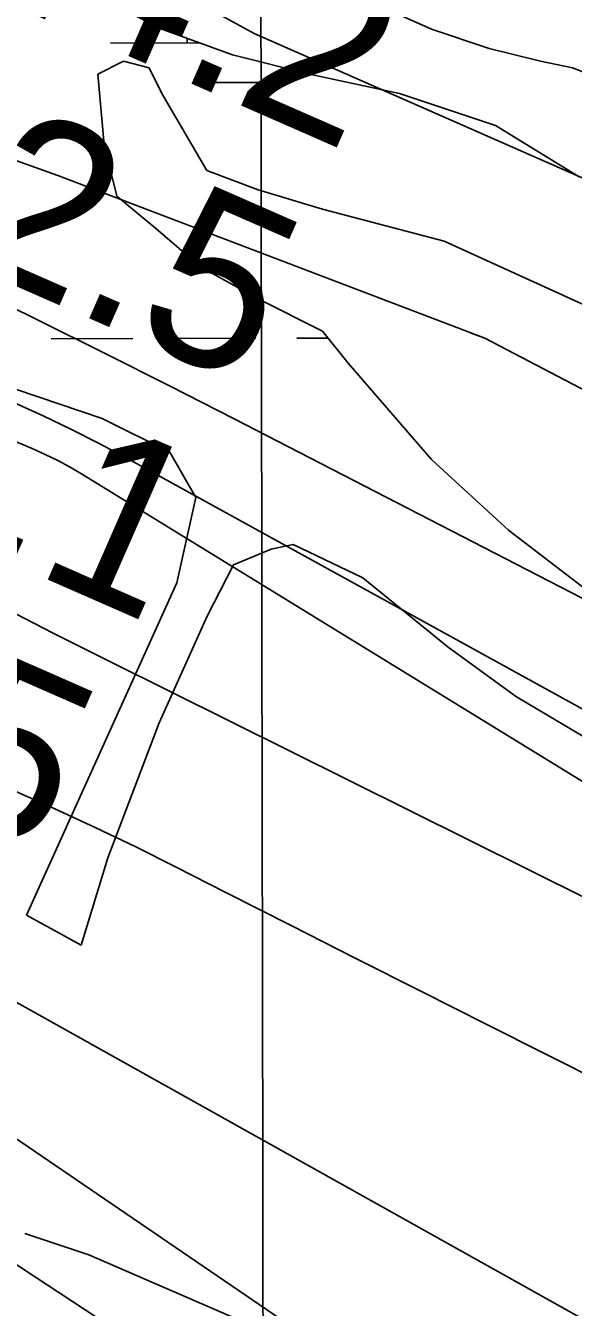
# Model space of a CAD drawing. Extents: x 3329297 to 3367176, y 649250 to 674653.
# Drawn here: x 3338572 to 3338786, y 670118 to 670619 of the extents above; entities that cross this region are included whole.
import ezdxf

# ---------------------------------------------------------------- set-up
doc = ezdxf.new("R2010")
doc.units = 0
for name, color, linetype in [('V-BORW-LINE', 7, 'Continuous'), ('V-GRID-MAJR', 7, 'Continuous'), ('V-RIVR-EDGE', 7, 'Continuous'), ('V-RIVR-RANG', 7, 'Continuous'), ('V-SITE-VEGE', 7, 'Continuous'), ('V-TOPO-MAJR', 7, 'Continuous'), ('V-TOPO-MINR', 7, 'Continuous'), ('V-WETL-SWMP', 7, 'Continuous')]:
    doc.layers.add(name, color=color, linetype=linetype)

msp = doc.modelspace()

# ---------------------------------------------------------------- linework, layer by layer
at = {"layer": 'V-BORW-LINE'}
for points in [[(3340076.371, 669713.9790000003), (3339874.7579999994, 669804.3050000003), (3339743.2759999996, 669952.5910000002), (3339509.8939999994, 670071.6940000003), (3339297.4899999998, 670198.9410000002), (3339072.871, 670329.2780000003), (3338751.4829999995, 670497.1290000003), (3338584.5719999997, 670560.6400000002), (3338340.638, 670648.0830000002), (3338168.0949999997, 670737.0180000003), (3337962.3559999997, 670823.9840000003), (3337886.2309999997, 670898.8620000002), (3337942.2609999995, 670955.0290000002), (3338011.3839999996, 670927.4290000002), (3338249.5379999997, 670835.7800000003), (3338461.2649999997, 670725.6130000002), (3338661.3629999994, 670616.1690000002), (3338879.6239999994, 670520.1820000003), (3339048.8649999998, 670428.7250000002), (3339126.3599999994, 670392.0670000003), (3339225.5279999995, 670343.9810000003), (3339271.3029999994, 670329.4550000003)], [(3338746.2029999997, 670499.1380000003), (3338751.4829999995, 670497.1290000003), (3339072.871, 670329.2780000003), (3339297.4899999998, 670198.9410000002), (3339509.8939999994, 670071.6940000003), (3339743.2759999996, 669952.5910000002), (3339874.7579999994, 669804.3050000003), (3340076.371, 669713.9790000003), (3340201.3449999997, 669656.9960000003), (3340187.6499999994, 669710.8560000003), (3340092.405, 669788.8790000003), (3339977.2539999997, 669864.2250000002), (3339881.2609999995, 669931.4440000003), (3339745.121, 670037.3270000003), (3339620.8939999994, 670105.1140000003), (3339504.831, 670191.2500000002), (3339378.1269999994, 670257.3530000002), (3339267.1459999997, 670330.2470000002)]]:
    msp.add_lwpolyline(points, dxfattribs=at)
at = {"layer": 'V-GRID-MAJR'}
msp.add_spline([(3338689.599, 654641.984), (3338679.904, 660701.46), (3338670.2060000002, 666762.872), (3338660.509, 672824.31), (3338660.506, 672826.221)], degree=3, dxfattribs=at)
at = {"layer": 'V-RIVR-EDGE'}
msp.add_spline([(3339166.3536995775, 669632.4489809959), (3339148.524460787, 669636.3710973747), (3339138.8304044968, 669636.78287097), (3339122.9420865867, 669641.4757939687), (3339105.116683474, 669646.949112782), (3339096.985336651, 669652.0106579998), (3339093.117878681, 669656.2860538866), (3339089.260009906, 669664.4394558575), (3339086.5569126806, 669669.0997755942), (3339078.8152843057, 669674.9359631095), (3339053.6408480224, 669688.1835135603), (3339028.4683295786, 669702.2066652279), (3339020.722865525, 669706.4916503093), (3339018.0025077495, 669704.1715590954), (3339012.5742581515, 669704.5727845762), (3339008.704882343, 669708.0725792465), (3339008.3228352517, 669710.4003418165), (3339007.9417470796, 669713.1159049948), (3339007.5587410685, 669715.0558669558), (3338988.577607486, 669723.6344673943), (3338974.638840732, 669732.5884024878), (3338973.0924328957, 669734.5312412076), (3338972.7132625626, 669738.0224056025), (3338974.2702185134, 669740.3453735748), (3338974.2788487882, 669743.8355790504), (3338966.935569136, 669753.9366143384), (3338965.008073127, 669758.5950162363), (3338963.8494658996, 669760.5368960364), (3338956.490843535, 669764.4331215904), (3338944.8692912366, 669769.5032970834), (3338928.214961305, 669778.0761440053), (3338920.8640102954, 669785.074774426), (3338906.5604570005, 669803.3368830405), (3338897.2800921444, 669814.2183141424), (3338887.9987683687, 669824.7119446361), (3338880.2638524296, 669833.2627364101), (3338874.0724675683, 669838.7072876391), (3338867.8714935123, 669840.2738327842), (3338862.061196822, 669843.0028208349), (3338858.570991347, 669843.0114511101), (3338858.5757859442, 669844.9504541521), (3338858.2445615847, 669867.8316489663), (3338860.5790365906, 669870.9283003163), (3338861.7481919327, 669873.2522272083), (3338861.755863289, 669876.3546320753), (3338860.2123322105, 669879.4608726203), (3338854.0151938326, 669882.5786201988), (3338849.024608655, 669903.1445183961), (3338843.6308801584, 669917.506565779), (3338832.806025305, 669931.1064368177), (3338822.747182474, 669940.8263839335), (3338804.5560339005, 669955.2200756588), (3338800.681863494, 669956.7808672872), (3338796.0282561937, 669956.7923743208), (3338788.6562089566, 669955.2593913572), (3338782.4437278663, 669952.1723292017), (3338775.4719471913, 669955.6797952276), (3338770.442046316, 669960.3458684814), (3338765.41214544, 669965.0119417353), (3338754.1841472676, 669972.4079619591), (3338742.572184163, 669981.3561435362), (3338728.2417811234, 669988.7598351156), (3338714.684102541, 669994.9982070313), (3338701.132177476, 670003.5633825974), (3338693.397261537, 670012.1141743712), (3338687.9881903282, 670020.2714120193), (3338682.5915850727, 670033.4700575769), (3338677.179637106, 670040.4638934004), (3338665.1722020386, 670046.3106290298), (3338655.0951397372, 670048.6623645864), (3338655.4762279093, 670045.9468014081), (3338653.5362659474, 670045.5637953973), (3338643.4553679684, 670046.3643285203), (3338635.321144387, 670050.2624719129), (3338633.001053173, 670052.9828296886), (3338626.414196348, 670055.3259349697), (3338615.1727733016, 670057.2927466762), (3338608.969881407, 670058.0836906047), (3338601.613176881, 670062.7555173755), (3338592.322263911, 670069.3711417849), (3338582.2452016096, 670071.7228773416), (3338574.10810127, 670074.4576189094), (3338568.301640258, 670078.7378093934), (3338562.499014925, 670084.5692023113), (3338561.3432844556, 670087.6744839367), (3338554.753550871, 670088.8541873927), (3338551.264304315, 670089.2506182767), (3338548.9442131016, 670091.9709760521), (3338544.3069074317, 670098.5750934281), (3338517.1857967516, 670108.7250336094), (3338513.315462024, 670111.8370276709), (3338511.386048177, 670115.7198283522), (3338497.8206982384, 670118.8557954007), (3338479.9991308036, 670125.8803166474), (3338471.478065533, 670130.167219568), (3338466.4481646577, 670134.8332928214), (3338451.7251664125, 670140.298940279), (3338441.260303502, 670142.651634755), (3338438.1569397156, 670142.2715055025), (3338431.184200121, 670145.3911709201), (3338420.33729012, 670150.0716279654), (3338407.9334241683, 670152.4291170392), (3338393.207549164, 670156.7313626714), (3338378.4931811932, 670165.6872156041), (3338345.20082296, 670189.4255197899), (3338316.5457703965, 670206.5597065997), (3338280.929485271, 670231.4671661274), (3338237.552393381, 670254.4548010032), (3338210.446625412, 670270.8095509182), (3338182.5719686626, 670289.8808229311), (3338148.9013990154, 670317.4980921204), (3338126.069109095, 670336.9446987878), (3338116.014101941, 670348.2158483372), (3338106.7279835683, 670356.7704757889), (3338093.5600234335, 670363.7834900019), (3338076.8970632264, 670368.8661314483), (3338057.525252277, 670376.282288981), (3338042.806089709, 670383.299138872), (3338026.541478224, 670392.6466280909), (3338007.175420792, 670402.3895892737), (3337993.9978714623, 670405.524597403), (3337971.524614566, 670413.3362269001), (3337948.662598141, 670420.7610147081), (3337916.507750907, 670434.0258257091), (3337912.6460464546, 670440.6280252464), (3337911.1149813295, 670448.7756737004), (3337908.800643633, 670453.822835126), (3337904.5396315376, 670455.7723862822), (3337890.9761994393, 670459.6839545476), (3337883.6204538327, 670464.7435819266), (3337879.359441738, 670466.6931330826), (3337872.3799897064, 670467.0981942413), (3337862.6849744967, 670467.1221672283), (3337849.884677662, 670465.9904097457), (3337839.796108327, 670463.6885380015), (3337826.2202102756, 670462.5586983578), (3337810.715857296, 670465.6994600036), (3337802.1928741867, 670469.2107617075), (3337788.2541074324, 670478.1646968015), (3337779.7282475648, 670480.5125966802), (3337774.301915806, 670481.6894233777), (3337768.8851732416, 670486.7442561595), (3337764.6289557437, 670490.6328103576), (3337755.720089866, 670494.9206721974), (3337749.1322741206, 670496.8759768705), (3337745.255226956, 670497.2733666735), (3337740.596825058, 670495.3458706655), (3337738.6597398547, 670496.1262664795), (3337735.1772057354, 670499.2373016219), (3337729.758545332, 670503.5165331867), (3337724.7286444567, 670508.1826064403), (3337720.084626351, 670512.0721195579), (3337706.1295579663, 670514.4334443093), (3337677.861347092, 670531.1788715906), (3337643.769414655, 670545.2240784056), (3337600.7772466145, 670567.0473525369), (3337560.1032519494, 670585.3746676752), (3337510.1421799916, 670611.8688096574), (3337463.278718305, 670636.4162772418), (3337442.3566638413, 670644.2240710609), (3337416.7819609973, 670652.4311725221), (3337405.548209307, 670657.5003890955), (3337401.679792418, 670661.3879843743), (3337400.133384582, 670663.3308230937), (3337395.485530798, 670665.6691337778), (3337388.8938793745, 670666.0732360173), (3337376.883567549, 670670.7565698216), (3337362.9400061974, 670677.7715018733), (3337340.867015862, 670690.62358036), (3337309.495441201, 670706.9888783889), (3337291.2879909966, 670714.7899597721), (3337276.1839045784, 670722.9711704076), (3337252.562588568, 670736.9904863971), (3337220.036242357, 670756.8488666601), (3337154.988344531, 670798.504630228), (3337124.407713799, 670821.0728201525), (3337111.237835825, 670827.3102331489), (3337094.188033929, 670832.7816341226), (3337075.9709945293, 670836.7047094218), (3337050.390538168, 670842.585007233), (3337028.690964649, 670849.6191176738), (3337007.7765815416, 670860.52931636), (3336991.894976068, 670867.9368436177), (3336983.371034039, 670871.0603447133), (3336969.0281650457, 670873.4226283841), (3336939.947914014, 670875.4335503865), (3336901.9655095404, 670884.4469384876), (3336863.601057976, 670895.7880891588), (3336821.367230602, 670910.6290344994), (3336786.503532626, 670926.2273615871), (3336740.024994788, 670949.6104684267), (3336682.307910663, 670976.1237887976), (3336635.4358187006, 670997.1810509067), (3336603.676443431, 671013.5473078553), (3336585.4718699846, 671022.5117910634), (3336583.154655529, 671026.3955506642), (3336580.0637576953, 671031.0568293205), (3336576.1943818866, 671034.5566239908), (3336549.462030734, 671045.0934058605), (3336500.2429978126, 671058.0126087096), (3336451.409847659, 671070.1552514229), (3336425.437755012, 671074.4853057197), (3336399.847709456, 671076.4875974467), (3336361.0734021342, 671078.910293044), (3336337.427154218, 671082.8467932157), (3336313.3969413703, 671088.3354547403), (3336290.919848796, 671094.5958818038), (3336280.455944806, 671097.3363768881), (3336275.4145368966, 671097.3488428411), (3336257.575708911, 671097.3929531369), (3336194.8172168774, 671123.9187394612), (3336129.3537097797, 671154.3292443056), (3336078.6141598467, 671179.6619023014), (3336032.911223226, 671203.0430913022), (3335979.4618636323, 671230.3214647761), (3335943.0460043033, 671245.5358269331), (3335907.7897111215, 671259.1961098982), (3335894.230114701, 671264.6588805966), (3335887.6394221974, 671265.4507834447), (3335873.3109369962, 671273.630076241), (3335871.3805642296, 671277.125076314), (3335862.8594989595, 671281.4119792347), (3335831.089575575, 671293.512429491), (3335799.3273235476, 671308.7152846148), (3335763.695695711, 671327.4179344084), (3335724.575780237, 671346.9048156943), (3335714.5054303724, 671351.9711555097), (3335703.2668840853, 671355.1013690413), (3335699.008748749, 671358.2143220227), (3335680.035286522, 671369.8953273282), (3335645.947189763, 671385.491736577), (3335603.710485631, 671399.1692800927), (3335573.092457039, 671406.6132462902), (3335518.05737391, 671419.9346335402), (3335470.399132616, 671436.7280067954), (3335433.9775197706, 671449.6155653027), (3335405.320549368, 671465.9741508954), (3335397.964803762, 671471.0337782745), (3335385.942984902, 671471.0635047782), (3335366.9350015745, 671468.7836881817), (3335345.97938493, 671463.0184607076), (3335338.6150090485, 671464.5878826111), (3335338.6217214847, 671467.3024868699), (3335339.0306183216, 671475.8331413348), (3335337.874887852, 671478.9384229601), (3335334.392353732, 671482.0494581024), (3335319.667437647, 671486.739504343), (3335303.002559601, 671491.0465445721), (3335280.11561127, 671488.3885165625), (3335259.1523232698, 671479.5208842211), (3335245.561082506, 671472.186234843), (3335233.149545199, 671471.4413190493), (3335223.849043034, 671474.1789373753), (3335210.6830007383, 671481.967552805), (3335198.6707710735, 671485.8752853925), (3335156.404340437, 671487.5310100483), (3335124.606608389, 671488.3852426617), (3335114.1273616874, 671484.9209280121), (3335094.7104815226, 671474.110456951), (3335085.4013490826, 671473.3578698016), (3335075.3242867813, 671475.7096053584), (3335065.634066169, 671477.6725813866), (3335064.8603827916, 671478.4501004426), (3335067.5864940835, 671483.0969953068), (3335066.8147285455, 671484.6501155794), (3335063.7238307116, 671489.3113942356), (3335039.709919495, 671501.3926661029), (3335020.726868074, 671509.1956653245), (3335003.282553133, 671511.9534209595), (3334994.7595700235, 671515.4647226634), (3334990.8853996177, 671517.0255142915), (3334963.0040304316, 671533.3821820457), (3334933.182699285, 671549.3558437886), (3334916.124267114, 671551.3370392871), (3334894.4227757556, 671557.5955485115), (3334863.4322892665, 671571.2452833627), (3334847.946155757, 671581.7542565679), (3334834.776277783, 671587.991669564), (3334809.2073284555, 671598.5255746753), (3334767.758691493, 671617.2426082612), (3334744.904346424, 671627.7698009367), (3334711.2011735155, 671642.2018494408), (3334691.4406030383, 671649.2311652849), (3334670.121158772, 671653.1619119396), (3334647.645025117, 671659.8101396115), (3334620.1418673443, 671672.2878423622), (3334605.4207869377, 671678.5290910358), (3334581.0008556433, 671683.2431102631), (3334555.808199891, 671689.1224491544), (3334542.233260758, 671688.3804101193), (3334534.090406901, 671688.7883480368), (3334531.3949810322, 671696.5510726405), (3334523.6629418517, 671706.2652662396), (3334505.845210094, 671714.8409899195), (3334480.260918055, 671719.1700852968), (3334460.4897994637, 671721.9335944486), (3334456.9957583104, 671720.3910222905), (3334455.048124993, 671716.9056114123), (3334456.591656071, 671713.7993708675), (3334463.186184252, 671714.5586704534), (3334467.4462374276, 671712.2213186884), (3334467.4414428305, 671710.2823156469), (3334462.783040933, 671708.3548196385), (3334446.879380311, 671706.8429329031), (3334429.0424701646, 671707.6626444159), (3334403.462972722, 671713.930742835), (3334397.657470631, 671718.5987339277), (3334391.4632090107, 671722.8798833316), (3334378.6677067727, 671723.687128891), (3334340.2840768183, 671727.2722673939), (3334305.3887344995, 671730.0731744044), (3334290.2645107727, 671730.1105722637), (3334281.3489324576, 671731.6838298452), (3334271.6615886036, 671734.8102076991), (3334266.234297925, 671735.5992337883), (3334258.083772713, 671732.9047668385), (3334246.4344117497, 671726.7287246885), (3334241.392044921, 671726.3533900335), (3334232.4803022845, 671729.4778500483), (3334218.9082399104, 671729.8992128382), (3334190.600713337, 671730.7448151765), (3334178.969571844, 671731.9369845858), (3334163.4709723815, 671737.4045498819), (3334156.1008429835, 671736.6471681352), (3334151.4366875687, 671732.3928684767), (3334148.3342827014, 671732.4005398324), (3334142.525903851, 671735.9051290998), (3334132.831847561, 671736.316902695), (3334110.7300896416, 671737.53496293), (3334106.856878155, 671739.4835551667), (3334099.8879742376, 671744.1544230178), (3334081.28313423, 671748.0784572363), (3334072.750561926, 671747.7117528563), (3334041.7408970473, 671753.6054755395), (3334018.0946491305, 671757.5419757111), (3334010.3453493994, 671760.2757583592), (3333999.892952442, 671767.6698607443), (3333992.147488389, 671771.9548458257), (3333987.1041626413, 671771.1917105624), (3333984.3828459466, 671768.4838187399), (3333980.1170392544, 671768.494366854), (3333976.637381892, 671772.7688038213), (3333969.6627244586, 671775.1128680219), (3333958.8119787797, 671778.2421226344), (3333949.90503074, 671783.3055856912), (3333945.6382651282, 671782.9283331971), (3333941.370540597, 671782.1632800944), (3333931.302108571, 671788.0052211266), (3333925.872900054, 671788.0186459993), (3333915.4042014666, 671788.8201380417), (3333900.286690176, 671791.5721401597), (3333878.1993160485, 671798.6072095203), (3333856.90096801, 671811.0695695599), (3333845.6835179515, 671822.7313964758), (3333832.901440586, 671828.9678505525), (3333818.17940126, 671834.8212986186), (3333817.40955356, 671837.1500201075), (3333813.5325063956, 671837.5474099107), (3333800.3578338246, 671841.845819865), (3333795.71189788, 671844.9597317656), (3333793.789196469, 671851.5571367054), (3333792.2447064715, 671854.275576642), (3333782.9470810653, 671858.1765967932), (3333767.8506660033, 671869.4602122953), (3333755.4659784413, 671879.5737135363), (3333746.1712297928, 671884.6381355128), (3333742.6848599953, 671886.1979682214), (3333733.764487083, 671885.8322227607), (3333720.968984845, 671886.6394683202), (3333714.3840458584, 671889.7581748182), (3333707.804860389, 671895.2036849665), (3333701.6182701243, 671902.5872392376), (3333696.9790466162, 671908.4157553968), (3333690.397943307, 671913.0856643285), (3333677.230942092, 671920.4864791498), (3333664.4690020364, 671934.8667460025), (3333650.922830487, 671945.7587252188), (3333635.038348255, 671952.0028506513), (3333625.7503120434, 671959.7818768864), (3333617.6285544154, 671968.7214281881), (3333606.3852135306, 671969.9126386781), (3333600.9665531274, 671974.1918702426), (3333597.8737374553, 671978.0775476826), (3333590.144575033, 671988.9551431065), (3333572.3556108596, 672009.1648850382), (3333553.403244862, 672029.3775037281), (3333532.114486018, 672045.7178698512), (3333511.213527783, 672062.0572770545), (3333486.4393580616, 672080.3452764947), (3333466.2996172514, 672090.8657567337), (3333451.5929206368, 672102.9240145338), (3333445.792213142, 672109.531008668), (3333446.5812392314, 672114.9582993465), (3333429.1580205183, 672126.2476683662), (3333421.4307759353, 672137.9008650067), (3333420.6820244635, 672148.7611998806), (3333415.2585694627, 672151.1014284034), (3333404.7128622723, 672151.6132004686)], degree=3, dxfattribs=at)
at = {"layer": 'V-SITE-VEGE'}
for p, q in [((3338610.2490000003, 670625.427), (3338625.3000000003, 670617.894)), ((3338730.649, 670617.894), (3338708.074, 670627.9349999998)), ((3338625.3000000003, 670617.894), (3338652.89, 670607.8550000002)), ((3338753.222, 670610.363), (3338730.649, 670617.894)), ((3338773.288, 670605.344), (3338753.222, 670610.363)), ((3338610.2490000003, 670605.344), (3338600.216, 670600.322)), ((3338620.282, 670602.833), (3338610.2490000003, 670605.344)), ((3338652.89, 670607.8550000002), (3338682.99, 670600.3220000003)), ((3338785.83, 670602.833), (3338773.288, 670605.344)), ((3338600.216, 670600.322), (3338602.724, 670572.711)), ((3338625.3000000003, 670592.792), (3338620.282, 670602.833)), ((3338682.99, 670600.322), (3338718.107, 670592.792)), ((3338823.4560000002, 670587.772), (3338785.83, 670602.8329999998)), ((3338642.857, 670562.67), (3338625.3000000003, 670592.792)), ((3338718.107, 670592.792), (3338755.731, 670580.2440000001)), ((3338755.731, 670580.2440000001), (3338788.339, 670560.159)), ((3338602.724, 670572.711), (3338607.738, 670552.626)), ((3338662.923, 670555.137), (3338642.857, 670562.67)), ((3338688.007, 670547.607), (3338662.923, 670555.137)), ((3338607.738, 670552.626), (3338622.791, 670540.076)), ((3338735.664, 670535.054), (3338688.007, 670547.607)), ((3338622.791, 670540.076), (3338640.348, 670525.0130000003)), ((3338790.848, 670509.952), (3338735.664, 670535.054)), ((3338640.348, 670525.0130000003), (3338662.923, 670512.4630000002)), ((3338662.923, 670512.4630000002), (3338688.007, 670499.9110000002)), ((3338688.007, 670499.9110000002), (3338698.04, 670487.3610000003)), ((3338698.04, 670487.3610000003), (3338730.649, 670449.706)), ((3338730.649, 670449.706), (3338760.7460000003, 670422.093)), ((3338760.7460000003, 670422.093), (3338803.39, 670389.458)), ((3338596.673, 670139.002), (3338571.662, 670147.339)), ((3338720.529, 670085.3910000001), (3338596.673, 670139.002))]:
    msp.add_line(p, q, dxfattribs=at)
at = {"layer": 'V-TOPO-MAJR'}
for points in [[(3337726.0458083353, 670898.1651668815), (3337752.09001938, 670886.6935066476), (3337778.075377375, 670875.0868132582), (3338122.5577336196, 670719.6124525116), (3338203.194719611, 670682.799160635), (3338283.6152840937, 670645.5241720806), (3338363.7112163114, 670607.5566385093), (3338443.5907270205, 670569.1274082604), (3338551.9811595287, 670516.4047618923), (3338577.4598241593, 670503.9040441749), (3338602.8807807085, 670491.2880342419), (3338628.215175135, 670478.4990859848), (3338653.4918614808, 670465.5948455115), (3338793.640896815, 670393.4429880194), (3338823.3459566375, 670378.5884209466)], [(3340450.866212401, 668965.5471361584), (3339812.3779965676, 669515.0877097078), (3339784.6259881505, 669538.7560399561), (3339756.7330994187, 669562.2556094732), (3339728.6288902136, 669585.5020378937), (3339700.3838006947, 669608.5797055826), (3339671.6057422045, 669630.9230119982), (3339642.2601412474, 669652.4590576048), (3339612.063226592, 669672.7842119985), (3339581.298769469, 669692.3021055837), (3339565.2399814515, 669702.0378132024), (3339541.1593556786, 669716.1713335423), (3339516.8256499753, 669729.838836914), (3339492.112324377, 669742.8073148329), (3339467.145918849, 669755.3097757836), (3339361.0661906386, 669806.5533092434), (3339283.227590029, 669845.0151152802), (3339205.8657526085, 669884.3932437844), (3339129.219059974, 669925.1458559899), (3339053.049130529, 669966.8147906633), (3338522.0698222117, 670263.4762007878)]]:
    msp.add_lwpolyline(points, dxfattribs=at)
at = {"layer": 'V-TOPO-MINR'}
for points in [[(3338331.360797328, 670555.8948447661), (3338574.543308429, 670454.0126280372), (3338579.6063767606, 670451.752704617), (3338584.5917866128, 670449.3412484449), (3338589.4607087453, 670446.7024931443), (3338594.2519723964, 670443.9122050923), (3338914.9357859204, 670247.1071656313), (3338917.791616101, 670241.6457865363), (3338918.152300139, 670237.2147905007), (3338914.770264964, 670234.329369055), (3338908.8930836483, 670232.4743306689), (3338884.8342626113, 670239.0584721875), (3338861.1617113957, 670246.7110141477)], [(3338567.681842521, 670471.8453233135), (3338578.839490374, 670466.7816633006), (3338589.8989929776, 670461.5187874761), (3338600.8112777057, 670455.957087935), (3338611.625417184, 670450.1961725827), (3338995.709755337, 670238.8296015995), (3339101.6622921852, 670180.0254996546), (3339207.3288338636, 670120.716126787)], [(3338861.1617113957, 670246.7110141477), (3338838.0685649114, 670255.9661567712), (3338815.3616882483, 670266.2896998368), (3338605.492273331, 670370.5369338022), (3338582.8521341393, 670381.912451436), (3338560.282950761, 670393.4255044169)], [(3339211.6414792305, 669994.65609054), (3339122.0563484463, 670042.1366645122), (3339031.871552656, 670088.5108227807), (3338752.356303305, 670228.9661265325), (3338726.8277538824, 670241.8191370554), (3338701.312655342, 670254.6987426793), (3338675.817733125, 670267.6182409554), (3338650.3362617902, 670280.5643343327), (3338630.8545110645, 670290.4813912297), (3338615.0528621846, 670298.3375066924), (3338599.156437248, 670305.9919286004), (3338583.1178482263, 670313.3438101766), (3338566.984483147, 670320.4939981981)], [(3339344.430955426, 669654.9228687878), (3338550.701087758, 670196.2820145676)], [(3339974.228609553, 669158.8325483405), (3339927.9417964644, 669193.1797565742), (3339624.8970841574, 669421.0737313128), (3339608.1595131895, 669433.5431882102), (3339591.348239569, 669445.9115174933), (3339574.426411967, 669458.1281553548), (3339557.430881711, 669470.2436656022), (3339540.3125099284, 669482.1836303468), (3339523.104093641, 669493.9907219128), (3339505.760610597, 669505.5985037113), (3339488.3270830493, 669517.0734123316), (3339431.5320765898, 669553.9886085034), (3339414.7676930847, 669564.988364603), (3339398.0676701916, 669576.0840865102), (3339381.464188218, 669587.323757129), (3339364.925066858, 669598.6593935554), (3339195.445293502, 669715.8978787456), (3339093.972437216, 669785.5658033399), (3338992.1767818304, 669854.7551944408), (3338889.8969277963, 669923.2267853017), (3338787.2942746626, 669991.2198426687), (3338504.0835676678, 670177.4685352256)]]:
    msp.add_lwpolyline(points, dxfattribs=at)
at = {"layer": 'V-WETL-SWMP'}
for p, q in [((3338610.249330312, 670625.426330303), (3338625.29932996, 670617.8953299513)), ((3338730.648325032, 670617.8953250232), (3338708.073325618, 670627.9363256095)), ((3338625.29932996, 670617.8953299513), (3338652.8903291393, 670607.8543291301)), ((3338753.2223243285, 670610.3643243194), (3338730.648325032, 670617.8953250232)), ((3338605.1735893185, 670612.4165934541), (3338640.1722061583, 670612.48274735)), ((3338773.2893236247, 670605.3443236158), (3338753.2223243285, 670610.3643243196)), ((3338610.2493312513, 670605.3433312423), (3338600.216331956, 670600.3233319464)), ((3338620.2823308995, 670602.8333308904), (3338610.2493312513, 670605.3433312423)), ((3338652.8903291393, 670607.8543291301), (3338682.9903280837, 670600.3233280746)), ((3338785.8303231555, 670602.8343231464), (3338773.2893236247, 670605.3443236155)), ((3338600.216331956, 670600.3233319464), (3338602.72433313, 670572.7103331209)), ((3338625.2993311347, 670592.7923311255), (3338620.2823308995, 670602.8333308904)), ((3338682.9903280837, 670600.3233280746), (3338718.106326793, 670592.7923267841)), ((3338823.4553221, 670587.7723220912), (3338785.8303231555, 670602.8343231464)), ((3338643.202688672, 670597.0574483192), (3338667.202645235, 670597.1028127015)), ((3338642.8573317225, 670562.6693317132), (3338625.2993311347, 670592.7923311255)), ((3338718.106326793, 670592.7923267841), (3338755.73132562, 670580.2413256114)), ((3338755.73132562, 670580.2413256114), (3338788.339325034, 670560.1583250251)), ((3338602.72433313, 670572.7103331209), (3338607.741333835, 670552.6273338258)), ((3338662.924331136, 670555.1383311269), (3338642.8573317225, 670562.6693317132)), ((3338688.0073303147, 670547.6073303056), (3338662.924331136, 670555.1383311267)), ((3338607.741333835, 670552.6273338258), (3338622.7913337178, 670540.0763337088)), ((3338735.6643286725, 670535.0553286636), (3338688.0073303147, 670547.6073303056)), ((3338622.7913337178, 670540.0763337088), (3338640.349333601, 670525.0143335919)), ((3338790.8473272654, 670509.9533272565), (3338735.6643286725, 670535.0553286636)), ((3338640.349333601, 670525.0143335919), (3338662.924333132, 670512.4633331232)), ((3338662.924333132, 670512.463333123), (3338688.007332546, 670499.9113325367)), ((3338688.007332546, 670499.9113325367), (3338698.040332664, 670487.3603326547)), ((3338581.9838246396, 670496.9405569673), (3338613.983766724, 670497.0010428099)), ((3338629.9837377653, 670497.0312857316), (3338661.9836798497, 670497.091771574)), ((3338677.9836508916, 670497.1220144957), (3338690.2185669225, 670497.1451407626)), ((3338698.040332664, 670487.3603326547), (3338730.6483329, 670449.7063328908)), ((3338601.8994041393, 670465.7574041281), (3338568.3954051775, 670477.0604051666)), ((3338628.389403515, 670452.6074035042), (3338601.8994041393, 670465.7574041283)), ((3338638.5214038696, 670434.890403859), (3338628.389403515, 670452.6074035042)), ((3338730.6483329, 670449.7063328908), (3338760.7473327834, 670422.0933327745)), ((3338631.148405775, 670401.5384057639), (3338638.5214038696, 670434.890403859)), ((3338760.7473327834, 670422.0933327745), (3338803.3893323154, 670389.4593323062)), ((3338668.0214034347, 670414.6854034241), (3338653.2974044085, 670408.6054043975)), ((3338676.608402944, 670416.5914029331), (3338668.0214034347, 670414.6854034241)), ((3338703.8844022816, 670403.4724022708), (3338676.608402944, 670416.5914029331)), ((3338653.2974044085, 670408.605404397), (3338643.0504058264, 670388.5264058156)), ((3338572.3874145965, 670271.7214145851), (3338631.1484057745, 670401.5384057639)), ((3338737.2094019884, 670376.4154019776), (3338703.8844022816, 670403.4724022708)), ((3338643.0504058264, 670388.5264058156), (3338624.188408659, 670346.8564086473)), ((3338763.9424016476, 670356.9774016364), (3338737.2094019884, 670376.4154019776)), ((3338802.61940091, 670334.063400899), (3338763.9424016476, 670356.9774016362)), ((3338624.1884086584, 670346.8564086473), (3338604.1794120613, 670294.12041205)), ((3338604.1794120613, 670294.12041205), (3338593.7974141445, 670259.9744141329)), ((3338593.7974141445, 670259.9744141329), (3338572.3874145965, 670271.7214145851))]:
    msp.add_line(p, q, dxfattribs=at)
msp.add_arc((3338599.929765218, 670612.8814856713), 35.24628790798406, 359.3364794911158, 2.3252862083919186, dxfattribs=at)

# ---------------------------------------------------------------- texts
at = {"layer": 'V-RIVR-RANG'}
for s, p in [('24.2', (3338538.0794357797, 670639.8877492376)), ('22.5', (3338498.1344357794, 670548.2127492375)), ('41.1', (3338460.36253829, 670455.583214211)), ('32.5', (3338418.2434357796, 670364.8617492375))]:
    msp.add_text(s, height=66.99999999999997, rotation=336.31832571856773, dxfattribs=at).set_placement(p)

doc.saveas('drawing.dxf')
